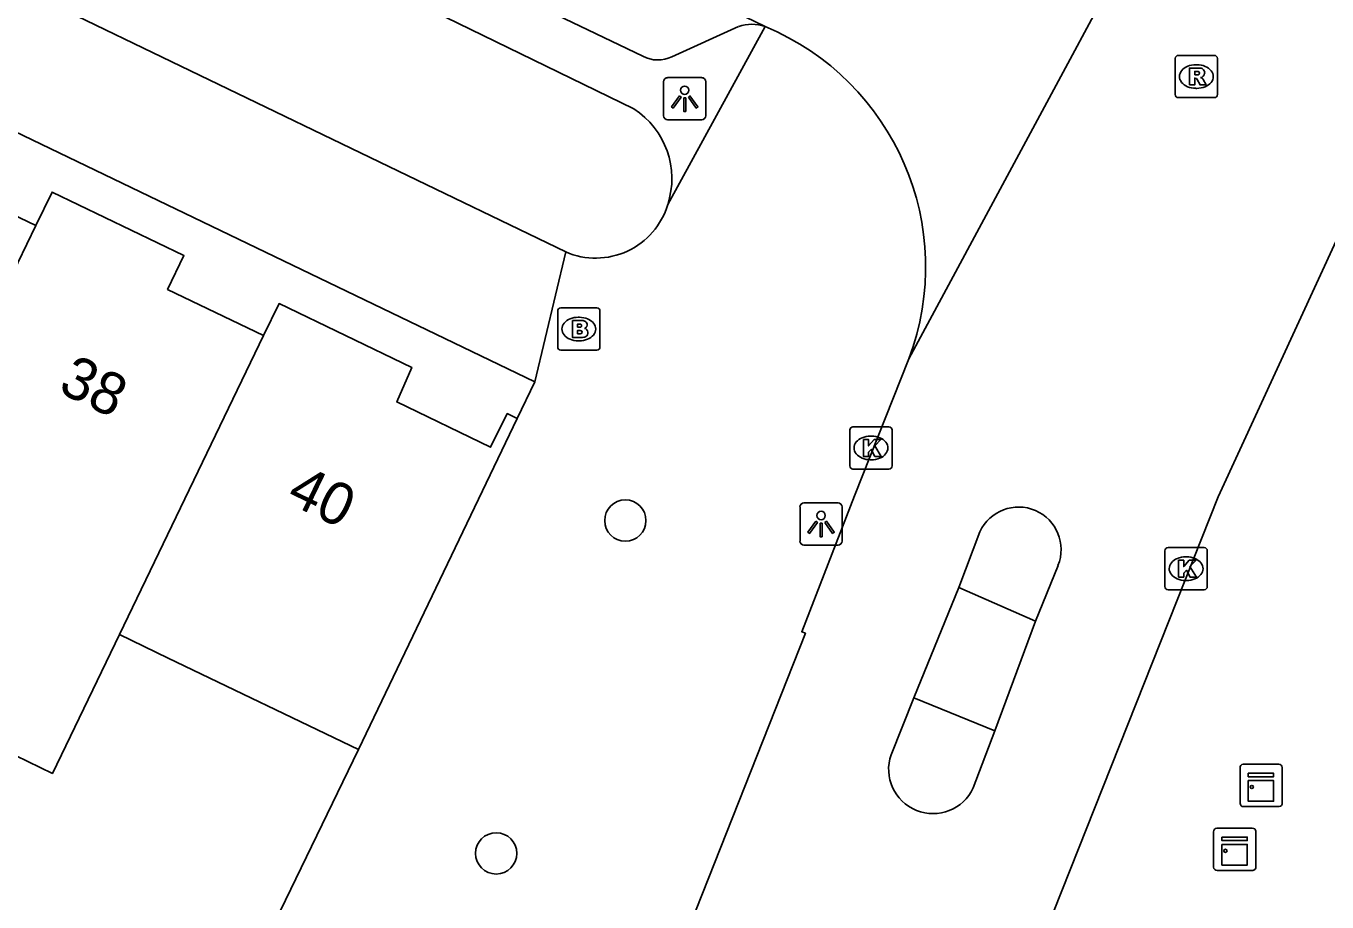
# Model space of a CAD drawing. Extents: x 159822 to 160765, y 380693 to 381634.
# Drawn here: x 160352.34 to 160383.15, y 381463.01 to 381483.76 of the extents above; entities that cross this region are included whole.
import ezdxf

# ---------------------------------------------------------------- set-up
doc = ezdxf.new("R2010")
doc.units = 0
for name, color, linetype in [('IMGEO_Boom', 7, 'Continuous'), ('IMGEO_Brandkraan', 7, 'Continuous'), ('IMGEO_Kast', 7, 'Continuous'), ('IMGEO_Kolk', 7, 'Continuous'), ('IMGEO_Lichtpunt', 7, 'Continuous'), ('IMGEO_Muur', 7, 'Continuous'), ('IMGEO_Pand', 7, 'Continuous'), ('IMGEO_Pand_nummerreeks', 7, 'Continuous'), ('IMGEO_Rijbaan_lokaal_open', 7, 'Continuous'), ('IMGEO_Rioolput', 7, 'Continuous'), ('IMGEO_Voetpad_gesloten', 7, 'Continuous'), ('IMGEO_Voetpad_open', 7, 'Continuous')]:
    doc.layers.add(name, color=color, linetype=linetype)

msp = doc.modelspace()

# ---------------------------------------------------------------- linework, layer by layer
at = {"layer": 'IMGEO_Boom'}
for centre in [(160366.536, 381472.045), (160363.478, 381464.164)]:
    msp.add_circle(centre, 0.489, dxfattribs=at)
at = {"layer": 'IMGEO_Brandkraan'}
for p, q in [((160364.934, 381476.154), (160364.934, 381477.006)), ((160365.009, 381477.08), (160365.861, 381477.08)), ((160365.422, 381476.86), (160365.447, 381476.86)), ((160365.935, 381477.006), (160365.935, 381476.154)), ((160365.445, 381476.3), (160365.42, 381476.3)), ((160365.861, 381476.08), (160365.009, 381476.08))]:
    msp.add_line(p, q, dxfattribs=at)
for points in [[(160364.934, 381476.154), (160364.934, 381477.006)], [(160365.009, 381477.08), (160365.861, 381477.08)], [(160365.282, 381476.78), (160365.282, 381476.38), (160365.495, 381476.38)], [(160365.513, 381476.78), (160365.282, 381476.78)], [(160365.935, 381477.006), (160365.935, 381476.154)], [(160365.461, 381476.699), (160365.407, 381476.699), (160365.407, 381476.623)], [(160365.407, 381476.623), (160365.46, 381476.623)], [(160365.469, 381476.547), (160365.407, 381476.547), (160365.407, 381476.466)], [(160365.407, 381476.466), (160365.469, 381476.466)], [(160365.861, 381476.08), (160365.009, 381476.08)]]:
    msp.add_lwpolyline(points, dxfattribs=at)
for centre, radius, start, end in [((160365.011, 381477.004), 0.0765, 91.552, 178.448), ((160365.011, 381477.004), 0.0765, 91.552, 178.448), ((160365.517, 381476.635), 0.145, 59.4692, 91.5367), ((160365.859, 381477.004), 0.0765, 1.552, 88.448), ((160365.859, 381477.004), 0.0765, 1.552, 88.448), ((160365.462, 381476.661), 0.0379, 267.8285, 90.9355), ((160365.47, 381476.506), 0.0404, 269.8759, 90.5077), ((160365.542, 381476.682), 0.0922, 285.5137, 58.1501), ((160365.547, 381476.49), 0.105, 301.3115, 78.989), ((160365.501, 381476.631), 0.251, 268.6676, 293.5347), ((160365.011, 381476.156), 0.0765, 181.552, 268.448), ((160365.011, 381476.156), 0.0765, 181.552, 268.448), ((160365.859, 381476.156), 0.0765, 271.552, 358.448), ((160365.859, 381476.156), 0.0765, 271.552, 358.448)]:
    msp.add_arc(centre, radius, start, end, dxfattribs=at)
for centre, major_axis, ratio, start_param, end_param in [((160365.421, 381476.58), (-0.387, 0.002), 0.722429, 4.712389, 7.853982), ((160365.446, 381476.58), (-0.39, 0.002), 0.717154, 1.570796, 4.712389)]:
    msp.add_ellipse(centre, major_axis=major_axis, ratio=ratio, start_param=start_param, end_param=end_param, dxfattribs=at)
at = {"layer": 'IMGEO_Kast'}
for p, q in [((160381.091, 381465.348), (160381.091, 381466.189)), ((160381.091, 381466.189), (160381.091, 381465.348)), ((160381.166, 381466.273), (160382.007, 381466.273)), ((160382.007, 381466.273), (160381.166, 381466.273)), ((160382.091, 381466.198), (160382.091, 381465.357)), ((160382.091, 381465.357), (160382.091, 381466.198)), ((160382.016, 381465.273), (160381.175, 381465.273)), ((160381.175, 381465.273), (160382.016, 381465.273)), ((160380.466, 381463.836), (160380.466, 381464.677)), ((160380.466, 381464.677), (160380.466, 381463.836)), ((160380.541, 381464.761), (160381.382, 381464.761)), ((160381.382, 381464.761), (160380.541, 381464.761)), ((160381.466, 381464.686), (160381.466, 381463.845)), ((160381.466, 381463.845), (160381.466, 381464.686)), ((160381.391, 381463.761), (160380.55, 381463.761)), ((160380.55, 381463.761), (160381.391, 381463.761))]:
    msp.add_line(p, q, dxfattribs=at)
for points in [[(160381.286, 381466.063), (160381.886, 381466.063), (160381.886, 381465.978), (160381.286, 381465.978), (160381.286, 381466.063)], [(160381.286, 381465.888), (160381.886, 381465.888), (160381.886, 381465.399), (160381.286, 381465.399), (160381.286, 381465.888)], [(160380.661, 381464.551), (160381.261, 381464.551), (160381.261, 381464.466), (160380.661, 381464.466), (160380.661, 381464.551)], [(160380.661, 381464.376), (160381.261, 381464.376), (160381.261, 381463.887), (160380.661, 381463.887), (160380.661, 381464.376)]]:
    msp.add_lwpolyline(points, dxfattribs=at)
for centre in [(160381.37, 381465.737), (160380.745, 381464.225)]:
    msp.add_circle(centre, 0.0377, dxfattribs=at)
for centre, start, end in [((160381.169, 381466.195), 92.4484, 184.2845), ((160381.169, 381466.195), 92.4484, 184.2845), ((160382.013, 381466.195), 2.4484, 94.2845), ((160382.013, 381466.195), 2.4484, 94.2845), ((160381.169, 381465.351), 182.4484, 274.2845), ((160381.169, 381465.351), 182.4484, 274.2845), ((160382.013, 381465.351), 272.4484, 4.2845), ((160382.013, 381465.351), 272.4484, 4.2845), ((160380.544, 381464.683), 92.4484, 184.2845), ((160380.544, 381464.683), 92.4484, 184.2845), ((160381.388, 381464.683), 2.4484, 94.2845), ((160381.388, 381464.683), 2.4484, 94.2845), ((160381.388, 381463.839), 272.4484, 4.2845), ((160381.388, 381463.839), 272.4484, 4.2845), ((160380.544, 381463.839), 182.4484, 274.2845), ((160380.544, 381463.839), 182.4484, 274.2845)]:
    msp.add_arc(centre, 0.0779, start, end, dxfattribs=at)
at = {"layer": 'IMGEO_Kolk'}
for p, q in [((160371.851, 381473.338), (160371.851, 381474.19)), ((160371.926, 381474.264), (160372.778, 381474.264)), ((160372.339, 381474.044), (160372.364, 381474.044)), ((160372.852, 381474.19), (160372.852, 381473.338)), ((160372.362, 381473.484), (160372.337, 381473.484)), ((160372.778, 381473.264), (160371.926, 381473.264)), ((160379.314, 381470.48), (160379.314, 381471.332)), ((160379.389, 381471.406), (160380.241, 381471.406)), ((160380.315, 381471.332), (160380.315, 381470.48)), ((160379.802, 381471.186), (160379.827, 381471.186)), ((160379.825, 381470.626), (160379.8, 381470.626)), ((160380.241, 381470.406), (160379.389, 381470.406))]:
    msp.add_line(p, q, dxfattribs=at)
for points in [[(160371.851, 381473.338), (160371.851, 381474.19)], [(160371.926, 381474.264), (160372.778, 381474.264)], [(160372.852, 381474.19), (160372.852, 381473.338)], [(160372.172, 381473.964), (160372.295, 381473.964), (160372.295, 381473.813), (160372.425, 381473.964), (160372.589, 381473.964), (160372.443, 381473.813), (160372.596, 381473.564), (160372.444, 381473.564), (160372.359, 381473.728), (160372.295, 381473.661), (160372.295, 381473.564), (160372.172, 381473.564), (160372.172, 381473.964)], [(160372.778, 381473.264), (160371.926, 381473.264)], [(160379.314, 381470.48), (160379.314, 381471.332)], [(160379.389, 381471.406), (160380.241, 381471.406)], [(160380.315, 381471.332), (160380.315, 381470.48)], [(160379.635, 381471.106), (160379.758, 381471.106), (160379.758, 381470.955), (160379.888, 381471.106), (160380.052, 381471.106), (160379.906, 381470.955), (160380.059, 381470.706), (160379.907, 381470.706), (160379.822, 381470.87), (160379.758, 381470.803), (160379.758, 381470.706), (160379.635, 381470.706), (160379.635, 381471.106)], [(160380.241, 381470.406), (160379.389, 381470.406)]]:
    msp.add_lwpolyline(points, dxfattribs=at)
for centre, start, end in [((160371.928, 381474.188), 91.552, 178.448), ((160371.928, 381474.188), 91.552, 178.448), ((160372.776, 381474.188), 1.552, 88.448), ((160372.776, 381474.188), 1.552, 88.448), ((160371.928, 381473.34), 181.552, 268.448), ((160371.928, 381473.34), 181.552, 268.448), ((160372.776, 381473.34), 271.552, 358.448), ((160372.776, 381473.34), 271.552, 358.448), ((160379.391, 381471.33), 91.552, 178.448), ((160379.391, 381471.33), 91.552, 178.448), ((160380.239, 381471.33), 1.552, 88.448), ((160380.239, 381471.33), 1.552, 88.448), ((160379.391, 381470.482), 181.552, 268.448), ((160379.391, 381470.482), 181.552, 268.448), ((160380.239, 381470.482), 271.552, 358.448), ((160380.239, 381470.482), 271.552, 358.448)]:
    msp.add_arc(centre, 0.0765, start, end, dxfattribs=at)
for centre, major_axis, ratio, start_param, end_param in [((160372.338, 381473.764), (-0.387, 0.002), 0.722429, 4.712389, 7.853982), ((160372.363, 381473.764), (-0.39, 0.002), 0.717154, 1.570796, 4.712389), ((160379.801, 381470.906), (-0.387, 0.002), 0.722429, 4.712389, 7.853982), ((160379.826, 381470.906), (-0.39, 0.002), 0.717154, 1.570796, 4.712389)]:
    msp.add_ellipse(centre, major_axis=major_axis, ratio=ratio, start_param=start_param, end_param=end_param, dxfattribs=at)
at = {"layer": 'IMGEO_Lichtpunt'}
for p, q in [((160367.442, 381482.438), (160367.442, 381481.631)), ((160367.442, 381482.438), (160367.442, 381481.631)), ((160368.344, 381482.533), (160367.536, 381482.533)), ((160368.344, 381482.533), (160367.536, 381482.533)), ((160368.438, 381481.631), (160368.438, 381482.438)), ((160368.438, 381481.631), (160368.438, 381482.438)), ((160367.536, 381481.537), (160368.344, 381481.537)), ((160367.536, 381481.537), (160368.344, 381481.537)), ((160370.672, 381472.367), (160370.672, 381471.56)), ((160370.672, 381472.367), (160370.672, 381471.56)), ((160371.574, 381472.462), (160370.766, 381472.462)), ((160371.574, 381472.462), (160370.766, 381472.462)), ((160371.668, 381471.56), (160371.668, 381472.367)), ((160371.668, 381471.56), (160371.668, 381472.367)), ((160370.766, 381471.466), (160371.574, 381471.466)), ((160370.766, 381471.466), (160371.574, 381471.466))]:
    msp.add_line(p, q, dxfattribs=at)
for points in [[(160367.816, 381482.102), (160367.855, 381482.074), (160367.667, 381481.812), (160367.629, 381481.839), (160367.816, 381482.102)], [(160367.918, 381482.054), (160367.965, 381482.054), (160367.965, 381481.732), (160367.918, 381481.732), (160367.918, 381482.054)], [(160368.028, 381482.074), (160368.066, 381482.101), (160368.253, 381481.839), (160368.214, 381481.811), (160368.028, 381482.074)], [(160371.046, 381472.031), (160371.085, 381472.003), (160370.897, 381471.741), (160370.859, 381471.768), (160371.046, 381472.031)], [(160371.148, 381471.983), (160371.195, 381471.983), (160371.195, 381471.661), (160371.148, 381471.661), (160371.148, 381471.983)], [(160371.258, 381472.003), (160371.296, 381472.03), (160371.483, 381471.768), (160371.444, 381471.74), (160371.258, 381472.003)]]:
    msp.add_lwpolyline(points, dxfattribs=at)
for centre in [(160367.941, 381482.236), (160371.171, 381472.165)]:
    msp.add_circle(centre, 0.0994, dxfattribs=at)
for centre, start, end in [((160367.536, 381482.438), 90, 180), ((160367.536, 381482.438), 90, 180), ((160368.344, 381482.438), 0, 90), ((160368.344, 381482.438), 0, 90), ((160367.536, 381481.631), 180, 270), ((160367.536, 381481.631), 180, 270), ((160368.344, 381481.631), 270, 0), ((160368.344, 381481.631), 270, 360), ((160370.766, 381472.367), 90, 180), ((160370.766, 381472.367), 90, 180), ((160371.574, 381472.367), 0, 90), ((160371.574, 381472.367), 0, 90), ((160370.766, 381471.56), 180, 270), ((160370.766, 381471.56), 180, 270), ((160371.574, 381471.56), 270, 0), ((160371.574, 381471.56), 270, 360)]:
    msp.add_arc(centre, 0.0946, start, end, dxfattribs=at)
at = {"layer": 'IMGEO_Muur'}
msp.add_lwpolyline([(160360.22, 381466.627), (160355.525, 381456.946)], dxfattribs=at)
at = {"layer": 'IMGEO_Pand'}
for points in [[(160347.149, 381481.662), (160347.531, 381482.456), (160350.656, 381480.951), (160350.266, 381480.141), (160352.579, 381479.029)], [(160352.579, 381479.029), (160352.96, 381479.822), (160356.083, 381478.32), (160355.697, 381477.518), (160357.971, 381476.424)], [(160352.579, 381479.029), (160349.16, 381471.961), (160347.635, 381468.807)], [(160357.971, 381476.424), (160358.338, 381477.185), (160361.48, 381475.673), (160361.122, 381474.856), (160363.343, 381473.78), (160363.739, 381474.578), (160363.977, 381474.459)], [(160354.561, 381469.347), (160357.971, 381476.424)], [(160363.977, 381474.459), (160360.22, 381466.627)], [(160354.561, 381469.347), (160352.971, 381466.058), (160350.92, 381467.05), (160347.568, 381468.672), (160347.635, 381468.807)], [(160360.22, 381466.627), (160355.712, 381468.79), (160354.561, 381469.347)]]:
    msp.add_lwpolyline(points, dxfattribs=at)
at = {"layer": 'IMGEO_Rijbaan_lokaal_open'}
for points in [[(160319.667, 381507.997), (160369.844, 381483.742)], [(160373.246, 381475.872), (160381.337, 381490.911), (160381.36, 381490.965)], [(160383.882, 381479.782), (160380.575, 381472.609), (160375.707, 381460.329), (160373.449, 381454.653), (160373.368, 381454.679), (160366.642, 381437.637), (160366.721, 381437.543), (160363.719, 381430.024), (160362.955, 381428.1)], [(160355.778, 381431.359), (160361.021, 381444.75), (160362.612, 381448.95), (160362.988, 381449.89), (160364.377, 381453.364), (160364.821, 381454.52), (160364.902, 381454.476), (160370.801, 381469.378), (160370.715, 381469.414), (160371.963, 381472.627), (160373.246, 381475.872)], [(160374.431, 381470.458), (160374.933, 381471.78)], [(160376.781, 381470.981), (160376.252, 381469.659)], [(160373.368, 381467.846), (160374.431, 381470.458)], [(160376.252, 381469.659), (160375.282, 381467.067)], [(160372.828, 381466.501), (160373.368, 381467.846)], [(160375.282, 381467.067), (160374.775, 381465.712)]]:
    msp.add_lwpolyline(points, dxfattribs=at)
for centre, radius, start, end in [((160367.485, 381478.052), 6.16, 339.274, 67.4812), ((160375.847, 381471.358), 1.007, 338.0253, 155.2113), ((160373.822, 381466.158), 1.052, 160.9543, 334.9263)]:
    msp.add_arc(centre, radius, start, end, dxfattribs=at)
at = {"layer": 'IMGEO_Rioolput'}
for p, q in [((160379.557, 381482.134), (160379.557, 381482.986)), ((160379.632, 381483.06), (160380.484, 381483.06)), ((160380.558, 381482.986), (160380.558, 381482.134)), ((160380.045, 381482.84), (160380.07, 381482.84)), ((160380.484, 381482.06), (160379.632, 381482.06)), ((160380.068, 381482.28), (160380.043, 381482.28))]:
    msp.add_line(p, q, dxfattribs=at)
for points in [[(160379.557, 381482.134), (160379.557, 381482.986)], [(160379.632, 381483.06), (160380.484, 381483.06)], [(160380.558, 381482.986), (160380.558, 381482.134)], [(160380.146, 381482.758), (160379.894, 381482.76), (160379.894, 381482.36)], [(160380.072, 381482.679), (160380.018, 381482.679), (160380.018, 381482.598)], [(160379.894, 381482.36), (160380.018, 381482.36), (160380.018, 381482.522), (160380.029, 381482.522)], [(160380.018, 381482.598), (160380.07, 381482.598)], [(160380.076, 381482.493), (160380.147, 381482.36), (160380.287, 381482.36), (160380.222, 381482.486)], [(160380.484, 381482.06), (160379.632, 381482.06)]]:
    msp.add_lwpolyline(points, dxfattribs=at)
for centre, radius, start, end in [((160379.634, 381482.984), 0.0765, 91.552, 178.448), ((160379.634, 381482.984), 0.0765, 91.552, 178.448), ((160380.482, 381482.984), 0.0765, 1.552, 88.448), ((160380.482, 381482.984), 0.0765, 1.552, 88.448), ((160380.078, 381482.583), 0.0964, 77.0061, 93.1865), ((160380.092, 381482.64), 0.0378, 276.6634, 79.6772), ((160380.145, 381482.648), 0.109, 350.3612, 89.416), ((160380.143, 381482.648), 0.112, 277.5842, 350.9817), ((160380.028, 381482.469), 0.0533, 26.0293, 88.6989), ((160380.054, 381482.787), 0.19, 274.7715, 282.9687), ((160380.127, 381482.433), 0.108, 29.5134, 73.7905), ((160379.634, 381482.136), 0.0765, 181.552, 268.448), ((160379.634, 381482.136), 0.0765, 181.552, 268.448), ((160380.482, 381482.136), 0.0765, 271.552, 358.448), ((160380.482, 381482.136), 0.0765, 271.552, 358.448)]:
    msp.add_arc(centre, radius, start, end, dxfattribs=at)
for centre, major_axis, ratio, start_param, end_param in [((160380.044, 381482.56), (-0.387, 0.002), 0.722429, 4.712389, 7.853982), ((160380.069, 381482.56), (-0.39, 0.002), 0.717154, 1.570796, 4.712389)]:
    msp.add_ellipse(centre, major_axis=major_axis, ratio=ratio, start_param=start_param, end_param=end_param, dxfattribs=at)
at = {"layer": 'IMGEO_Voetpad_gesloten'}
for points in [[(160374.431, 381470.458), (160376.252, 381469.659)], [(160375.282, 381467.067), (160373.368, 381467.846)]]:
    msp.add_lwpolyline(points, dxfattribs=at)
at = {"layer": 'IMGEO_Voetpad_open'}
for points in [[(160364.396, 381475.331), (160313.169, 381500), (160250.435, 381530.211)], [(160366.951, 381483.041), (160340.049, 381495.922), (160331.569, 381500), (160326.538, 381502.532), (160321.468, 381504.993)], [(160365.124, 381478.407), (160360.936, 381480.432), (160352.43, 381484.544), (160354.143, 381487.924), (160362.569, 381483.824), (160366.738, 381481.795)], [(160367.54, 381479.529), (160369.844, 381483.742)], [(160369.219, 381483.748), (160367.637, 381483.027)], [(160364.396, 381475.331), (160365.124, 381478.407)], [(160363.977, 381474.459), (160364.396, 381475.331)], [(160355.525, 381456.946), (160360.22, 381466.627)]]:
    msp.add_lwpolyline(points, dxfattribs=at)
for centre, radius, start, end in [((160369.523, 381482.813), 0.983, 70.912, 107.9879), ((160367.308, 381483.71), 0.758, 241.9384, 295.7233), ((160365.67, 381480.142), 1.968, 341.8526, 57.128), ((160365.834, 381480.04), 1.781, 246.5074, 343.3133)]:
    msp.add_arc(centre, radius, start, end, dxfattribs=at)

# ---------------------------------------------------------------- texts
at = {"layer": 'IMGEO_Pand_nummerreeks'}
for s, rotation, p in [('38', 334.1883, (160353.071, 381475.105)), ('40', 334.1903, (160358.473, 381472.492))]:
    msp.add_text(s, height=1, rotation=rotation, dxfattribs=at).set_placement(p)

doc.saveas('drawing.dxf')
